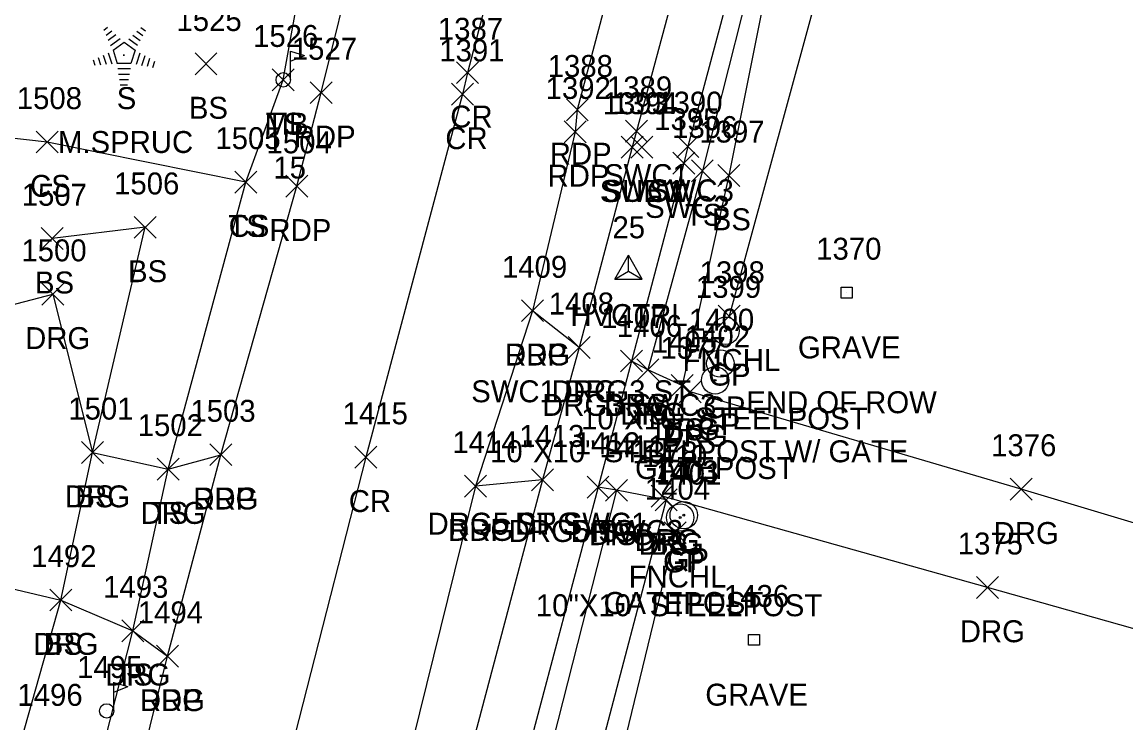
# Model space of a CAD drawing. Extents: x 1477930 to 1480780, y 774090 to 784647.
# Drawn here: x 1479293.7 to 1479394.4, y 774271.3 to 774335.2 of the extents above; entities that cross this region are included whole.
import ezdxf

# ---------------------------------------------------------------- set-up
doc = ezdxf.new("R2010")
doc.units = 0
for name, color, linetype in [('C_A', 7, 'Continuous'), ('C_I', 7, 'Continuous'), ('CPSM', 7, 'Continuous'), ('L_A', 7, 'Continuous'), ('L_C', 7, 'Continuous'), ('L_I', 7, 'Continuous'), ('L_TIC', 7, 'Continuous'), ('LCEM', 7, 'Continuous'), ('LELB', 7, 'Continuous'), ('LFNC', 7, 'Continuous'), ('LMB', 7, 'Continuous'), ('LTC', 7, 'Continuous'), ('P_A', 7, 'Continuous'), ('P_I', 7, 'Continuous'), ('P_TIC', 7, 'Continuous'), ('PET', 7, 'Continuous'), ('PRC', 7, 'Continuous'), ('R_A', 7, 'Continuous'), ('R_C', 7, 'Continuous'), ('R_I', 7, 'Continuous'), ('R_TIC', 7, 'Continuous'), ('RDG', 7, 'Continuous'), ('RGP', 7, 'Continuous'), ('RSW', 7, 'Continuous'), ('U_A', 7, 'Continuous'), ('U_I', 7, 'Continuous'), ('U_TIC', 7, 'Continuous')]:
    doc.layers.add(name, color=color, linetype=linetype)

msp = doc.modelspace()

# ---------------------------------------------------------------- linework, layer by layer
at = {"layer": 'CPSM'}
for p, q in [((1479347.74, 774311.78), (1479348.99, 774313.95)), ((1479350.24, 774311.78), (1479348.99, 774313.95)), ((1479348.99, 774312.5), (1479348.99, 774313.95)), ((1479347.74, 774311.78), (1479348.99, 774312.5)), ((1479348.99, 774312.5), (1479348.99, 774312.5)), ((1479348.99, 774312.5), (1479350.24, 774311.78)), ((1479347.74, 774311.78), (1479350.24, 774311.78))]:
    msp.add_line(p, q, dxfattribs=at)
at = {"layer": 'L_TIC'}
for points in [[(1479309.43, 774330.4), (1479311.43, 774332.4)], [(1479311.43, 774330.4), (1479309.43, 774332.4)], [(1479316.48, 774328.95), (1479318.48, 774330.95)], [(1479318.48, 774328.95), (1479316.48, 774330.95)], [(1479294.94, 774323.28), (1479296.94, 774325.28)], [(1479296.94, 774323.28), (1479294.94, 774325.28)], [(1479354.72, 774320.64), (1479356.72, 774322.64)], [(1479356.72, 774320.64), (1479354.72, 774322.64)], [(1479313.06, 774319.63), (1479315.06, 774321.63)], [(1479315.06, 774319.63), (1479313.06, 774321.63)], [(1479313.06, 774319.63), (1479315.06, 774321.63)], [(1479315.06, 774319.63), (1479313.06, 774321.63)], [(1479357.14, 774320.23), (1479359.14, 774322.23)], [(1479359.14, 774320.23), (1479357.14, 774322.23)], [(1479303.88, 774315.5), (1479305.88, 774317.5)], [(1479305.88, 774315.5), (1479303.88, 774317.5)], [(1479295.39, 774314.47), (1479297.39, 774316.47)], [(1479297.39, 774314.47), (1479295.39, 774316.47)], [(1479357.17, 774307.4), (1479359.17, 774309.4)], [(1479359.17, 774307.4), (1479357.17, 774309.4)], [(1479349.75, 774302.51), (1479351.75, 774304.51)], [(1479351.75, 774302.51), (1479349.75, 774304.51)], [(1479352.88, 774301.08), (1479354.88, 774303.08)], [(1479354.88, 774301.08), (1479352.88, 774303.08)], [(1479299.07, 774294.97), (1479301.07, 774296.97)], [(1479301.07, 774294.97), (1479299.07, 774296.97)], [(1479305.97, 774293.46), (1479307.97, 774295.46)], [(1479307.97, 774293.46), (1479305.97, 774295.46)], [(1479346.88, 774291.52), (1479348.88, 774293.52)], [(1479348.88, 774291.52), (1479346.88, 774293.52)], [(1479351.42, 774290.65), (1479353.42, 774292.65)], [(1479353.42, 774290.65), (1479351.42, 774292.65)], [(1479352.25, 774287.66), (1479354.25, 774289.66)], [(1479354.25, 774287.66), (1479352.25, 774289.66)], [(1479296.19, 774281.52), (1479298.19, 774283.52)], [(1479298.19, 774281.52), (1479296.19, 774283.52)], [(1479302.75, 774278.72), (1479304.75, 774280.72)], [(1479304.75, 774278.72), (1479302.75, 774280.72)]]:
    msp.add_lwpolyline(points, dxfattribs=at)
at = {"layer": 'LCEM'}
for p, q in [((1479368.39, 774310.05), (1479368.39, 774311.05)), ((1479368.39, 774311.05), (1479369.39, 774311.05)), ((1479368.89, 774310.55), (1479368.89, 774310.55)), ((1479368.89, 774310.55), (1479368.89, 774310.55)), ((1479369.39, 774311.05), (1479369.39, 774310.05)), ((1479369.39, 774310.05), (1479368.39, 774310.05)), ((1479359.94, 774278.39), (1479359.94, 774279.39)), ((1479359.94, 774279.39), (1479360.94, 774279.39)), ((1479360.94, 774279.39), (1479360.94, 774278.39)), ((1479360.94, 774278.39), (1479359.94, 774278.39)), ((1479360.44, 774278.89), (1479360.44, 774278.89)), ((1479360.44, 774278.89), (1479360.44, 774278.89))]:
    msp.add_line(p, q, dxfattribs=at)
at = {"layer": 'LELB'}
for points in [[(1479367.6, 774368.48), (1479355.72, 774321.64), (1479350.75, 774303.51)], [(1479367.6, 774368.48), (1479358.14, 774321.23), (1479353.88, 774302.08)], [(1479286.59, 774212.27), (1479303.75, 774279.72), (1479306.97, 774294.46), (1479314.06, 774320.63), (1479317.48, 774329.95), (1479319.72, 774342.37), (1479300.83, 774349.59), (1479294.56, 774350.02), (1479293.95, 774358.81)], [(1479314.06, 774320.63), (1479295.94, 774324.28), (1479281.89, 774325.86), (1479251.69, 774329.65), (1479236.54, 774322.75)], [(1479277.2, 774214.02), (1479283.47, 774234), (1479297.19, 774282.52), (1479300.07, 774295.97), (1479304.88, 774316.5), (1479296.39, 774315.47)], [(1479347.88, 774292.52), (1479335.38, 774243.42), (1479325.08, 774203.75), (1479322.82, 774199.36), (1479320.92, 774190.73)], [(1479352.42, 774291.65), (1479339.33, 774241.92), (1479328.89, 774200.01), (1479326.98, 774198.39), (1479326.95, 774190)]]:
    msp.add_lwpolyline(points, dxfattribs=at)
at = {"layer": 'LFNC'}
for points in [[(1479383.33, 774400.84), (1479367.06, 774340.93), (1479358.17, 774308.4)], [(1479353.25, 774288.66), (1479341.81, 774241.57), (1479331.04, 774197.67)]]:
    msp.add_lwpolyline(points, dxfattribs=at)
at = {"layer": 'LMB'}
for p, q in [((1479318.13, 774332.56), (1479319.42, 774332.17)), ((1479318.13, 774329.96), (1479318.13, 774332.56)), ((1479318.13, 774331.66), (1479319.41, 774332.16)), ((1479317.48, 774329.95), (1479317.48, 774329.95)), ((1479302.03, 774272.42), (1479302.02, 774275.02)), ((1479302.02, 774275.01), (1479303.31, 774274.63)), ((1479302.02, 774274.11), (1479303.31, 774274.62)), ((1479301.37, 774272.41), (1479301.37, 774272.41))]:
    msp.add_line(p, q, dxfattribs=at)
for centre in [(1479317.48, 774329.95), (1479301.37, 774272.41)]:
    msp.add_circle(centre, 0.656, dxfattribs=at)
at = {"layer": 'LTC'}
for p, q in [((1479301.1, 774334.49), (1479301.45, 774334.75)), ((1479304.5, 774334.73), (1479304.92, 774334.43)), ((1479301.31, 774334.03), (1479301.84, 774334.41)), ((1479301.52, 774333.56), (1479302.22, 774334.07)), ((1479301.73, 774333.09), (1479302.6, 774333.73)), ((1479303.38, 774333.69), (1479304.19, 774333.1)), ((1479303.75, 774334.03), (1479304.43, 774333.54)), ((1479304.12, 774334.38), (1479304.67, 774333.98)), ((1479301.95, 774332.64), (1479302.96, 774333.37)), ((1479301.95, 774332.64), (1479302.34, 774331.45)), ((1479302.96, 774333.37), (1479303.96, 774332.65)), ((1479303.96, 774332.65), (1479303.57, 774331.45)), ((1479300.13, 774331.77), (1479300.28, 774331.3)), ((1479300.59, 774331.99), (1479300.8, 774331.33)), ((1479301.04, 774332.2), (1479301.31, 774331.37)), ((1479301.5, 774332.42), (1479301.83, 774331.4)), ((1479304.4, 774332.38), (1479304.06, 774331.34)), ((1479304.84, 774332.13), (1479304.55, 774331.24)), ((1479305.29, 774331.88), (1479305.05, 774331.15)), ((1479305.73, 774331.63), (1479305.54, 774331.05)), ((1479303.57, 774331.45), (1479302.34, 774331.45)), ((1479303.53, 774330.95), (1479302.39, 774330.95)), ((1479303.45, 774330.45), (1479302.46, 774330.45)), ((1479303.36, 774329.95), (1479302.53, 774329.95)), ((1479303.28, 774329.45), (1479302.6, 774329.45))]:
    msp.add_line(p, q, dxfattribs=at)
at = {"layer": 'P_TIC'}
for points in [[(1479333.29, 774329.6), (1479335.29, 774331.6)], [(1479335.29, 774329.6), (1479333.29, 774331.6)], [(1479319.95, 774327.78), (1479321.95, 774329.78)], [(1479321.95, 774327.78), (1479319.95, 774329.78)], [(1479332.84, 774327.63), (1479334.84, 774329.63)], [(1479334.84, 774327.63), (1479332.84, 774329.63)], [(1479343.31, 774326.21), (1479345.31, 774328.21)], [(1479345.31, 774326.21), (1479343.31, 774328.21)], [(1479343.11, 774324.21), (1479345.11, 774326.21)], [(1479345.11, 774324.21), (1479343.11, 774326.21)], [(1479317.73, 774319.25), (1479319.73, 774321.25)], [(1479319.73, 774319.25), (1479317.73, 774321.25)], [(1479339.22, 774307.9), (1479341.22, 774309.9)], [(1479341.22, 774307.9), (1479339.22, 774309.9)], [(1479310.78, 774294.77), (1479312.78, 774296.77)], [(1479312.78, 774294.77), (1479310.78, 774296.77)], [(1479324.02, 774294.54), (1479326.02, 774296.54)], [(1479326.02, 774294.54), (1479324.02, 774296.54)], [(1479334.03, 774291.91), (1479336.03, 774293.91)], [(1479336.03, 774291.91), (1479334.03, 774293.91)], [(1479305.91, 774276.39), (1479307.91, 774278.39)], [(1479307.91, 774276.39), (1479305.91, 774278.39)]]:
    msp.add_lwpolyline(points, dxfattribs=at)
at = {"layer": 'PET'}
for points in [[(1479290.45, 774211), (1479306.91, 774277.39), (1479311.78, 774295.77), (1479318.73, 774320.25), (1479320.95, 774328.78), (1479324.18, 774341.9), (1479331.38, 774365.72), (1479345.79, 774423.22), (1479362.09, 774490.12), (1479368.03, 774516.32), (1479374.9, 774550.83), (1479383.52, 774593.51), (1479391.98, 774640.39), (1479380.39, 774660.29), (1479367.57, 774658.29), (1479344.84, 774648.04), (1479309.03, 774631.85), (1479275.88, 774616.72), (1479247.66, 774604.4), (1479226.65, 774595.78), (1479182.4, 774576.78), (1479137.48, 774556.65)], [(1479393.7, 774517.71), (1479389.34, 774499.77), (1479385.65, 774485.2), (1479372.47, 774434.64), (1479369.27, 774419.38), (1479364.55, 774403.36), (1479358.32, 774380), (1479344.31, 774327.21), (1479344.11, 774325.21), (1479340.22, 774308.9), (1479335.03, 774292.91), (1479323.53, 774246.41), (1479312.91, 774202.88), (1479309.56, 774191.22), (1479295.39, 774137.13)]]:
    msp.add_lwpolyline(points, dxfattribs=at)
at = {"layer": 'PRC'}
msp.add_lwpolyline([(1479418.32, 774694.97), (1479413.6, 774667.54), (1479403.41, 774616.88), (1479393.18, 774569.31), (1479382.15, 774520.62), (1479370.95, 774473.44), (1479362, 774437.8), (1479350.26, 774392.93), (1479347.88, 774382.5), (1479334.29, 774330.6), (1479333.84, 774328.63), (1479325.02, 774295.54), (1479313.51, 774250.57), (1479296.99, 774187.82), (1479284.93, 774140.68)], dxfattribs=at)
at = {"layer": 'R_TIC'}
for points in [[(1479348.72, 774324.26), (1479350.72, 774326.26)], [(1479350.72, 774324.26), (1479348.72, 774326.26)], [(1479348.32, 774322.81), (1479350.32, 774324.81)], [(1479350.32, 774322.81), (1479348.32, 774324.81)], [(1479353.39, 774322.87), (1479355.39, 774324.87)], [(1479355.39, 774322.87), (1479353.39, 774324.87)], [(1479353.03, 774321.36), (1479355.03, 774323.36)], [(1479355.03, 774321.36), (1479353.03, 774323.36)], [(1479295.45, 774309.4), (1479297.45, 774311.4)], [(1479297.45, 774309.4), (1479295.45, 774311.4)], [(1479339.22, 774307.9), (1479341.22, 774309.9)], [(1479341.22, 774307.9), (1479339.22, 774309.9)], [(1479343.48, 774304.55), (1479345.48, 774306.55)], [(1479345.48, 774304.55), (1479343.48, 774306.55)], [(1479343.48, 774304.55), (1479345.48, 774306.55)], [(1479345.48, 774304.55), (1479343.48, 774306.55)], [(1479348.26, 774303.31), (1479350.26, 774305.31)], [(1479350.26, 774303.31), (1479348.26, 774305.31)], [(1479348.26, 774303.31), (1479350.26, 774305.31)], [(1479350.26, 774303.31), (1479348.26, 774305.31)], [(1479349.75, 774302.51), (1479351.75, 774304.51)], [(1479351.75, 774302.51), (1479349.75, 774304.51)], [(1479352.88, 774301.08), (1479354.88, 774303.08)], [(1479354.88, 774301.08), (1479352.88, 774303.08)], [(1479353.6, 774300.51), (1479355.6, 774302.51)], [(1479355.6, 774300.51), (1479353.6, 774302.51)], [(1479299.07, 774294.97), (1479301.07, 774296.97)], [(1479301.07, 774294.97), (1479299.07, 774296.97)], [(1479310.78, 774294.77), (1479312.78, 774296.77)], [(1479312.78, 774294.77), (1479310.78, 774296.77)], [(1479305.97, 774293.46), (1479307.97, 774295.46)], [(1479307.97, 774293.46), (1479305.97, 774295.46)], [(1479340.14, 774292.48), (1479342.14, 774294.48)], [(1479342.14, 774292.48), (1479340.14, 774294.48)], [(1479340.14, 774292.48), (1479342.14, 774294.48)], [(1479342.14, 774292.48), (1479340.14, 774294.48)], [(1479334.03, 774291.91), (1479336.03, 774293.91)], [(1479336.03, 774291.91), (1479334.03, 774293.91)], [(1479345.2, 774291.81), (1479347.2, 774293.81)], [(1479347.2, 774291.81), (1479345.2, 774293.81)], [(1479345.2, 774291.81), (1479347.2, 774293.81)], [(1479347.2, 774291.81), (1479345.2, 774293.81)], [(1479346.88, 774291.52), (1479348.88, 774293.52)], [(1479348.88, 774291.52), (1479346.88, 774293.52)], [(1479383.82, 774291.63), (1479385.82, 774293.63)], [(1479385.82, 774291.63), (1479383.82, 774293.63)], [(1479351.04, 774290.98), (1479353.04, 774292.98)], [(1479353.04, 774290.98), (1479351.04, 774292.98)], [(1479351.42, 774290.65), (1479353.42, 774292.65)], [(1479353.42, 774290.65), (1479351.42, 774292.65)], [(1479380.73, 774282.67), (1479382.73, 774284.67)], [(1479382.73, 774282.67), (1479380.73, 774284.67)], [(1479296.19, 774281.52), (1479298.19, 774283.52)], [(1479298.19, 774281.52), (1479296.19, 774283.52)], [(1479302.75, 774278.72), (1479304.75, 774280.72)], [(1479304.75, 774278.72), (1479302.75, 774280.72)], [(1479305.91, 774276.39), (1479307.91, 774278.39)], [(1479307.91, 774276.39), (1479305.91, 774278.39)]]:
    msp.add_lwpolyline(points, dxfattribs=at)
at = {"layer": 'RDG'}
for points in [[(1479266.85, 774302.56), (1479282.17, 774295.71), (1479289.53, 774295.48), (1479288.63, 774308.37), (1479296.45, 774310.4), (1479300.07, 774295.97), (1479306.97, 774294.46), (1479311.78, 774295.77)], [(1479344.48, 774305.55), (1479340.22, 774308.9)], [(1479412.78, 774284.24), (1479384.82, 774292.63), (1479354.6, 774301.51), (1479353.88, 774302.08), (1479350.75, 774303.51), (1479349.26, 774304.31)], [(1479341.14, 774293.48), (1479335.03, 774292.91)], [(1479409.66, 774275.79), (1479381.73, 774283.67), (1479352.04, 774291.98), (1479352.42, 774291.65), (1479347.88, 774292.52), (1479346.2, 774292.81)], [(1479268.01, 774290.63), (1479285.08, 774285.35), (1479297.19, 774282.52), (1479303.75, 774279.72), (1479306.91, 774277.39)]]:
    msp.add_lwpolyline(points, dxfattribs=at)
at = {"layer": 'RGP'}
for p, q in [((1479357.83, 774307.07), (1479357.83, 774307.07)), ((1479357.36, 774304.08), (1479357.36, 774304.08)), ((1479356.89, 774302.55), (1479356.89, 774302.55)), ((1479354.02, 774290.25), (1479354.02, 774290.25)), ((1479353.7, 774290.04), (1479353.7, 774290.04))]:
    msp.add_line(p, q, dxfattribs=at)
for centre, radius in [((1479357.83, 774307.07), 1.25), ((1479357.83, 774307.07), 0.0833), ((1479357.36, 774304.08), 1.25), ((1479356.89, 774302.55), 1.25), ((1479357.36, 774304.08), 0.0833), ((1479356.89, 774302.55), 0.0833), ((1479353.7, 774290.04), 1.25), ((1479354.02, 774290.25), 1.25), ((1479354.02, 774290.25), 0.0833), ((1479353.7, 774290.04), 0.0833)]:
    msp.add_circle(centre, radius, dxfattribs=at)
at = {"layer": 'RSW'}
for points in [[(1479445.73, 774683.18), (1479436.47, 774645.61), (1479432.44, 774628.24), (1479428.42, 774611.14), (1479416.86, 774563.55), (1479405.32, 774516.05), (1479399.83, 774493.77), (1479397.14, 774483.55), (1479383.7, 774432.42), (1479378.78, 774414.66), (1479376, 774403.93), (1479368.41, 774376.23), (1479354.39, 774323.87), (1479354.03, 774322.36), (1479349.26, 774304.31), (1479346.2, 774292.81), (1479333.15, 774243.56), (1479321.64, 774199.64), (1479319.46, 774190.5)], [(1479439.59, 774678.84), (1479428.06, 774631.68), (1479427.69, 774629.39), (1479423.62, 774612.61), (1479412.13, 774564.62), (1479400.05, 774515.9), (1479395.35, 774496.7), (1479392.07, 774484.83), (1479378.7, 774433.47), (1479373.97, 774416.64), (1479370.99, 774405.04), (1479364.01, 774378.3), (1479349.72, 774325.26), (1479349.32, 774323.81), (1479344.48, 774305.55), (1479341.14, 774293.48), (1479328.32, 774245.21), (1479314.62, 774191.4)]]:
    msp.add_lwpolyline(points, dxfattribs=at)
at = {"layer": 'U_TIC'}
for points in [[(1479349.2, 774322.82), (1479351.2, 774324.82)], [(1479351.2, 774322.82), (1479349.2, 774324.82)]]:
    msp.add_lwpolyline(points, dxfattribs=at)

# ---------------------------------------------------------------- texts
at = {"layer": 'C_A'}
msp.add_text('HVCTRL', height=2, dxfattribs=at).set_placement((1479343.68, 774307.5))
at = {"layer": 'C_I'}
msp.add_text('25', height=2, dxfattribs=at).set_placement((1479347.52, 774315.5))
at = {"layer": 'L_A'}
for s, p in [('S', (1479302.29, 774327.28)), ('BS', (1479308.87, 774326.4)), ('TS', (1479315.89, 774324.95)), ('MB', (1479315.78, 774324.95)), ('CS', (1479294.38, 774319.28)), ('TS', (1479354.13, 774316.64)), ('TS', (1479312.47, 774315.63)), ('CS', (1479312.5, 774315.63)), ('BS', (1479356.58, 774316.23)), ('BS', (1479303.32, 774311.5)), ('BS', (1479294.83, 774310.47)), ('GRAVE', (1479364.44, 774304.55)), ('FNCHL', (1479353.91, 774303.4)), ('TS', (1479349.15, 774298.51)), ('BS', (1479352.32, 774297.08)), ('BS', (1479298.51, 774290.97)), ('TS', (1479305.38, 774289.46)), ('TS', (1479346.29, 774287.52)), ('BS', (1479350.86, 774286.65)), ('FNCHL', (1479349, 774283.66)), ('BS', (1479295.63, 774277.52)), ('TS', (1479302.16, 774274.72)), ('GRAVE', (1479355.99, 774272.89))]:
    msp.add_text(s, height=2, dxfattribs=at).set_placement(p)
at = {"layer": 'L_C'}
for s, p in [('M.SPRUC', (1479296.93, 774323.28)), ('15', (1479316.58, 774320.95)), ('END OF ROW', (1479359.73, 774299.55))]:
    msp.add_text(s, height=2, dxfattribs=at).set_placement(p)
at = {"layer": 'L_I'}
for s, p in [('1525', (1479307.74, 774334.4)), ('1526', (1479314.73, 774332.95)), ('1526', (1479314.73, 774332.95)), ('1508', (1479293.17, 774327.28)), ('1396', (1479352.97, 774324.64)), ('1505', (1479311.29, 774323.63)), ('1505', (1479311.29, 774323.63)), ('1397', (1479355.45, 774324.23)), ('1506', (1479302.05, 774319.5)), ('1507', (1479293.62, 774318.47)), ('1370', (1479366.11, 774313.55)), ('1398', (1479355.47, 774311.4)), ('1406', (1479347.92, 774306.51)), ('1405', (1479351.11, 774305.08)), ('1501', (1479297.87, 774298.97)), ('1502', (1479304.2, 774297.46)), ('1411', (1479346.32, 774295.52)), ('1410', (1479350.21, 774294.65)), ('1404', (1479350.48, 774291.66)), ('1492', (1479294.49, 774285.52)), ('1493', (1479301.05, 774282.72)), ('1436', (1479357.69, 774281.89)), ('1495', (1479298.68, 774275.41))]:
    msp.add_text(s, height=2, dxfattribs=at).set_placement(p)
at = {"layer": 'LTC'}
msp.add_text('.', height=1.04, rotation=270, dxfattribs=at).set_placement((1479302.85, 774332.39))
at = {"layer": 'P_A'}
for s, p in [('CR', (1479332.72, 774325.6)), ('RDP', (1479318.44, 774323.78)), ('CR', (1479332.27, 774323.63)), ('RDP', (1479341.8, 774322.21)), ('RDP', (1479341.6, 774320.21)), ('RDP', (1479316.22, 774315.25)), ('RDP', (1479337.71, 774303.9)), ('RDP', (1479309.27, 774290.77)), ('CR', (1479323.46, 774290.54)), ('RDP', (1479332.52, 774287.91)), ('RDP', (1479304.4, 774272.39))]:
    msp.add_text(s, height=2, dxfattribs=at).set_placement(p)
at = {"layer": 'P_I'}
for s, p in [('1387', (1479331.59, 774333.6)), ('1527', (1479318.26, 774331.78)), ('1391', (1479331.72, 774331.63)), ('1388', (1479341.61, 774330.21)), ('1392', (1479341.42, 774328.21)), ('1504', (1479315.96, 774323.25)), ('1409', (1479337.44, 774311.9)), ('1503', (1479309.01, 774298.77)), ('1415', (1479322.9, 774298.54)), ('1414', (1479332.91, 774295.91)), ('1494', (1479304.21, 774280.39))]:
    msp.add_text(s, height=2, dxfattribs=at).set_placement(p)
at = {"layer": 'R_A'}
for s, p in [('SWC1', (1479346.76, 774320.26)), ('SWC1', (1479346.36, 774318.81)), ('SWC3', (1479350.87, 774318.87)), ('SWC3', (1479350.5, 774317.36)), ('DRG', (1479293.93, 774305.4)), ('DRG', (1479337.71, 774303.9)), ('GP', (1479356.26, 774302.07)), ('SWC1 DRG3 ST', (1479334.63, 774300.55)), ('DRG', (1479341.97, 774300.55)), ('DRG3 SWC3', (1479341.1, 774299.31)), ('DRG', (1479346.75, 774299.31)), ('DRG', (1479348.23, 774298.51)), ('GP', (1479355.79, 774299.08)), ('GP', (1479355.32, 774297.55)), ('DRG', (1479351.37, 774297.08)), ('DRG', (1479352.09, 774296.51)), ('DRG', (1479297.56, 774290.97)), ('DRG', (1479309.27, 774290.77)), ('DRG', (1479304.46, 774289.46)), ('DRG5 ST SWC1', (1479330.65, 774288.48)), ('DRG', (1479338.63, 774288.48)), ('DRG', (1479332.52, 774287.91)), ('DRG5 SWC3', (1479338.05, 774287.81)), ('DRG', (1479343.69, 774287.81)), ('DRG', (1479345.36, 774287.52)), ('DRG', (1479382.3, 774287.63)), ('DRG', (1479349.53, 774286.98)), ('DRG', (1479349.91, 774286.65)), ('GP', (1479352.46, 774285.25)), ('GP', (1479352.13, 774285.04)), ('DRG', (1479379.21, 774278.67)), ('DRG', (1479294.67, 774277.52)), ('DRG', (1479301.24, 774274.72)), ('DRG', (1479304.4, 774272.39))]:
    msp.add_text(s, height=2, dxfattribs=at).set_placement(p)
at = {"layer": 'R_C'}
for s, p in [('10"X10" STEELPOST', (1479344.66, 774298.07)), ('10"X10" STEELPOST W/ GATE', (1479336.35, 774295.08)), ('GATEPOST', (1479349.58, 774293.55)), ('GATEPOST', (1479346.71, 774281.25)), ('10"X10" STEELPOST', (1479340.53, 774281.04))]:
    msp.add_text(s, height=2, dxfattribs=at).set_placement(p)
at = {"layer": 'R_I'}
for s, p in [('1389', (1479347.02, 774328.26)), ('1393', (1479346.63, 774326.81)), ('1390', (1479351.61, 774326.87)), ('1395', (1479351.33, 774325.36)), ('1500', (1479293.59, 774313.4)), ('1409', (1479337.44, 774311.9)), ('1399', (1479355.13, 774310.07)), ('1408', (1479341.71, 774308.55)), ('1408', (1479341.71, 774308.55)), ('1407', (1479346.49, 774307.31)), ('1407', (1479346.49, 774307.31)), ('1406', (1479347.92, 774306.51)), ('1400', (1479354.5, 774307.08)), ('1402', (1479354.12, 774305.55)), ('1405', (1479351.11, 774305.08)), ('1377', (1479351.91, 774304.51)), ('1501', (1479297.87, 774298.97)), ('1503', (1479309.01, 774298.77)), ('1502', (1479304.2, 774297.46)), ('1413', (1479339.01, 774296.48)), ('1413', (1479339.01, 774296.48)), ('1414', (1479332.91, 774295.91)), ('1412', (1479344.08, 774295.81)), ('1412', (1479344.08, 774295.81)), ('1411', (1479346.32, 774295.52)), ('1376', (1479382.07, 774295.63)), ('1378', (1479349.34, 774294.98)), ('1410', (1479350.21, 774294.65)), ('1403', (1479351.25, 774293.25)), ('1401', (1479351.5, 774293.04)), ('1375', (1479379.03, 774286.67)), ('1492', (1479294.49, 774285.52)), ('1493', (1479301.05, 774282.72)), ('1494', (1479304.21, 774280.39))]:
    msp.add_text(s, height=2, dxfattribs=at).set_placement(p)
at = {"layer": 'U_A'}
msp.add_text('SUBW', height=2, dxfattribs=at).set_placement((1479346.61, 774318.82))
at = {"layer": 'U_I'}
for s, p in [('1394', (1479347.51, 774326.82)), ('1496', (1479293.23, 774272.87))]:
    msp.add_text(s, height=2, dxfattribs=at).set_placement(p)

doc.saveas('drawing.dxf')
